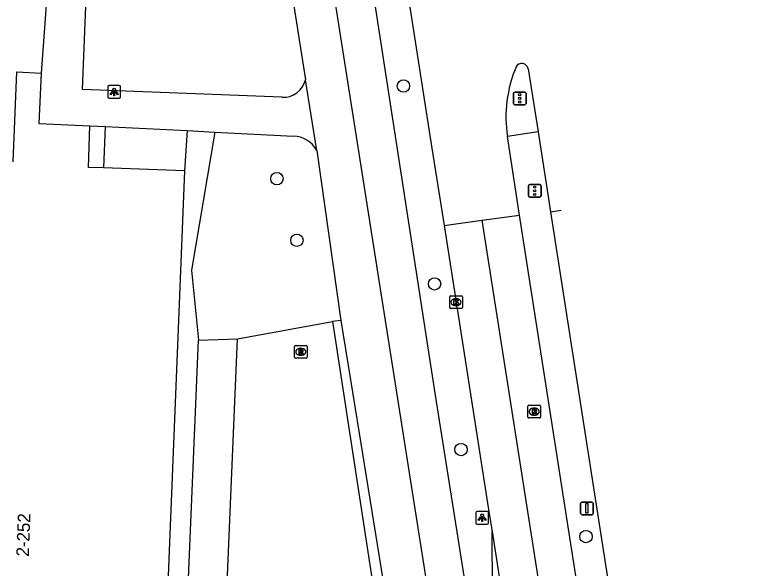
# Model space of a CAD drawing. Extents: x 160077 to 160945, y 386481 to 387498.
# Drawn here: x 160871.3 to 160929, y 386677.2 to 386721 of the extents above; entities that cross this region are included whole.
import ezdxf

# ---------------------------------------------------------------- set-up
doc = ezdxf.new("R2010")
doc.units = 0
for name, color, linetype in [('IMGEO_Boom', 7, 'Continuous'), ('IMGEO_Fietspad_gesloten', 7, 'Continuous'), ('IMGEO_Groenvoorziening', 7, 'Continuous'), ('IMGEO_Haag', 7, 'Continuous'), ('IMGEO_Kolk', 7, 'Continuous'), ('IMGEO_Lichtpunt', 7, 'Continuous'), ('IMGEO_Pand', 7, 'Continuous'), ('IMGEO_Pand_nummerreeks', 7, 'Continuous'), ('IMGEO_Rijbaan_lokaal_gesloten', 7, 'Continuous'), ('IMGEO_Rijbaan_lokaal_open', 7, 'Continuous'), ('IMGEO_Rioolput', 7, 'Continuous'), ('IMGEO_Verkeersbordpaal', 7, 'Continuous'), ('IMGEO_Verkeerseiland_open', 7, 'Continuous'), ('IMGEO_Verkeersregelinstallatiepaal', 7, 'Continuous'), ('IMGEO_Voetpad_open', 7, 'Continuous')]:
    doc.layers.add(name, color=color, linetype=linetype)

msp = doc.modelspace()

# ---------------------------------------------------------------- linework, layer by layer
at = {"layer": 'IMGEO_Boom'}
for centre in [(160902.062, 386715.337), (160892.069, 386708.01), (160893.644, 386703.142), (160904.52, 386699.698), (160906.61, 386686.603), (160916.483, 386679.726)]:
    msp.add_circle(centre, 0.489, dxfattribs=at)
at = {"layer": 'IMGEO_Fietspad_gesloten'}
for points in [[(160874.337, 386865.738), (160875.587, 386857.71), (160893.595, 386741.462), (160905.557, 386665.372)], [(160897.369, 386737.508), (160904.547, 386691.056), (160907.917, 386669.794)]]:
    msp.add_lwpolyline(points, dxfattribs=at)
at = {"layer": 'IMGEO_Groenvoorziening'}
for points in [[(160887.176, 386711.697), (160885.313, 386700.781), (160885.867, 386695.239)], [(160888.959, 386695.352), (160896.449, 386696.733)], [(160883.558, 386608.26), (160882.519, 386615.559), (160885.867, 386695.239)], [(160885.28, 386608.177), (160888.959, 386695.352)], [(160885.867, 386695.239), (160888.959, 386695.352)]]:
    msp.add_lwpolyline(points, dxfattribs=at)
at = {"layer": 'IMGEO_Haag'}
for points in [[(160897.116, 386696.815), (160896.449, 386696.733)], [(160896.449, 386696.733), (160901.498, 386663.925)]]:
    msp.add_lwpolyline(points, dxfattribs=at)
at = {"layer": 'IMGEO_Kolk'}
for p, q in [((160905.715, 386697.829), (160905.715, 386698.681)), ((160905.79, 386698.755), (160906.642, 386698.755)), ((160906.203, 386698.535), (160906.228, 386698.535)), ((160906.716, 386698.681), (160906.716, 386697.829)), ((160906.642, 386697.755), (160905.79, 386697.755)), ((160906.226, 386697.975), (160906.201, 386697.975))]:
    msp.add_line(p, q, dxfattribs=at)
for points in [[(160905.715, 386697.829), (160905.715, 386698.681)], [(160905.79, 386698.755), (160906.642, 386698.755)], [(160906.036, 386698.455), (160906.159, 386698.455), (160906.159, 386698.304), (160906.289, 386698.455), (160906.453, 386698.455), (160906.307, 386698.304), (160906.46, 386698.055), (160906.308, 386698.055), (160906.223, 386698.219), (160906.159, 386698.152), (160906.159, 386698.055), (160906.036, 386698.055), (160906.036, 386698.455)], [(160906.716, 386698.681), (160906.716, 386697.829)], [(160906.642, 386697.755), (160905.79, 386697.755)]]:
    msp.add_lwpolyline(points, dxfattribs=at)
for centre, start, end in [((160905.792, 386698.679), 91.55205, 178.44795), ((160905.792, 386698.679), 91.55205, 178.44795), ((160906.64, 386698.679), 1.55205, 88.44795), ((160906.64, 386698.679), 1.55205, 88.44795), ((160905.792, 386697.831), 181.55205, 268.44795), ((160905.792, 386697.831), 181.55205, 268.44795), ((160906.64, 386697.831), 271.55205, 358.44795), ((160906.64, 386697.831), 271.55205, 358.44795)]:
    msp.add_arc(centre, 0.0765, start, end, dxfattribs=at)
for centre, major_axis, ratio, start_param, end_param in [((160906.202, 386698.255), (-0.387, 0.002), 0.722429, 4.712389, 7.853982), ((160906.227, 386698.255), (-0.39, 0.002), 0.717154, 1.570796, 4.712389)]:
    msp.add_ellipse(centre, major_axis=major_axis, ratio=ratio, start_param=start_param, end_param=end_param, dxfattribs=at)
at = {"layer": 'IMGEO_Lichtpunt'}
for p, q in [((160878.71, 386715.273), (160878.71, 386714.466)), ((160878.71, 386715.273), (160878.71, 386714.466)), ((160879.612, 386715.368), (160878.804, 386715.368)), ((160879.612, 386715.368), (160878.804, 386715.368)), ((160879.706, 386714.466), (160879.706, 386715.273)), ((160879.706, 386714.466), (160879.706, 386715.273)), ((160878.804, 386714.372), (160879.612, 386714.372)), ((160878.804, 386714.372), (160879.612, 386714.372)), ((160907.785, 386681.621), (160907.785, 386680.814)), ((160907.785, 386681.621), (160907.785, 386680.814)), ((160908.687, 386681.716), (160907.879, 386681.716)), ((160908.687, 386681.716), (160907.879, 386681.716)), ((160908.781, 386680.814), (160908.781, 386681.621)), ((160908.781, 386680.814), (160908.781, 386681.621)), ((160907.879, 386680.72), (160908.687, 386680.72)), ((160907.879, 386680.72), (160908.687, 386680.72))]:
    msp.add_line(p, q, dxfattribs=at)
for points in [[(160879.084, 386714.937), (160879.123, 386714.909), (160878.935, 386714.647), (160878.897, 386714.674), (160879.084, 386714.937)], [(160879.186, 386714.889), (160879.233, 386714.889), (160879.233, 386714.567), (160879.186, 386714.567), (160879.186, 386714.889)], [(160879.296, 386714.909), (160879.334, 386714.936), (160879.521, 386714.674), (160879.482, 386714.646), (160879.296, 386714.909)], [(160908.159, 386681.285), (160908.198, 386681.257), (160908.01, 386680.995), (160907.972, 386681.022), (160908.159, 386681.285)], [(160908.261, 386681.237), (160908.308, 386681.237), (160908.308, 386680.915), (160908.261, 386680.915), (160908.261, 386681.237)], [(160908.371, 386681.257), (160908.409, 386681.284), (160908.596, 386681.022), (160908.557, 386680.994), (160908.371, 386681.257)]]:
    msp.add_lwpolyline(points, dxfattribs=at)
for centre in [(160879.209, 386715.071), (160908.284, 386681.419)]:
    msp.add_circle(centre, 0.0994, dxfattribs=at)
for centre, start, end in [((160878.804, 386715.273), 90, 180), ((160878.804, 386715.273), 90, 180), ((160879.612, 386715.273), 0, 90), ((160879.612, 386715.273), 0, 90), ((160878.804, 386714.466), 180, 270), ((160878.804, 386714.466), 180, 270), ((160879.612, 386714.466), 270, 0), ((160879.612, 386714.466), 270, 360), ((160907.879, 386681.621), 90, 180), ((160907.879, 386681.621), 90, 180), ((160908.687, 386681.621), 0, 90), ((160908.687, 386681.621), 0, 90), ((160907.879, 386680.814), 180, 270), ((160907.879, 386680.814), 180, 270), ((160908.687, 386680.814), 270, 0), ((160908.687, 386680.814), 270, 360)]:
    msp.add_arc(centre, 0.0946, start, end, dxfattribs=at)
at = {"layer": 'IMGEO_Pand'}
for points in [[(160871.226, 386709.345), (160871.509, 386716.442), (160873.448, 386716.359)], [(160873.448, 386716.359), (160873.267, 386712.367), (160877.287, 386712.191)], [(160878.359, 386708.857), (160877.183, 386708.898), (160877.287, 386712.191)], [(160884.769, 386708.635), (160878.359, 386708.857)], [(160884.769, 386708.635), (160884.318, 386697.454), (160881.062, 386616.768), (160881.489, 386616.751), (160881.35, 386610.229), (160880.995, 386610.242), (160880.988, 386610.042), (160880.816, 386610.048)]]:
    msp.add_lwpolyline(points, dxfattribs=at)
at = {"layer": 'IMGEO_Rijbaan_lokaal_gesloten'}
for points in [[(160900.083, 386737.54), (160902.441, 386722.446), (160904.292, 386710.582), (160905.269, 386704.322)], [(160911.917, 386716.69), (160912.703, 386711.723)], [(160912.703, 386711.723), (160913.686, 386705.403)], [(160911.241, 386705.121), (160910.272, 386711.332)], [(160913.686, 386705.403), (160914.518, 386705.52)], [(160913.686, 386705.403), (160919.87, 386665.664), (160928.692, 386608.878), (160928.998, 386607.004)], [(160905.269, 386704.322), (160908.255, 386704.721)], [(160908.255, 386704.721), (160911.241, 386705.121)], [(160908.255, 386704.721), (160915.415, 386659.038), (160923.401, 386607.114)], [(160926.545, 386606.95), (160926.397, 386608.154), (160917.504, 386664.971), (160911.241, 386705.121)], [(160905.269, 386704.322), (160906.216, 386698.255), (160908.823, 386681.535), (160909.078, 386680.121)], [(160909.078, 386680.121), (160913.334, 386652.515)]]:
    msp.add_lwpolyline(points, dxfattribs=at)
for centre, radius, start, end in [((160920.503, 386712.855), 10.344, 157.29306, 188.46713), ((160911.41, 386716.595), 0.515, 10.57652, 150.65437)]:
    msp.add_arc(centre, radius, start, end, dxfattribs=at)
at = {"layer": 'IMGEO_Rijbaan_lokaal_open'}
msp.add_lwpolyline([(160909.184, 386661.008), (160909.078, 386680.121)], dxfattribs=at)
at = {"layer": 'IMGEO_Rioolput'}
for p, q in [((160893.525, 386694.833), (160894.377, 386694.833)), ((160893.45, 386693.907), (160893.45, 386694.759)), ((160893.938, 386694.613), (160893.963, 386694.613)), ((160894.451, 386694.759), (160894.451, 386693.907)), ((160894.377, 386693.833), (160893.525, 386693.833)), ((160893.961, 386694.053), (160893.936, 386694.053)), ((160911.891, 386689.177), (160911.891, 386690.029)), ((160911.966, 386690.103), (160912.818, 386690.103)), ((160912.379, 386689.883), (160912.404, 386689.883)), ((160912.892, 386690.029), (160912.892, 386689.177)), ((160912.818, 386689.103), (160911.966, 386689.103)), ((160912.402, 386689.323), (160912.377, 386689.323))]:
    msp.add_line(p, q, dxfattribs=at)
for points in [[(160893.525, 386694.833), (160894.377, 386694.833)], [(160893.45, 386693.907), (160893.45, 386694.759)], [(160894.039, 386694.531), (160893.787, 386694.533), (160893.787, 386694.133)], [(160893.787, 386694.133), (160893.911, 386694.133), (160893.911, 386694.295), (160893.922, 386694.295)], [(160893.965, 386694.452), (160893.911, 386694.452), (160893.911, 386694.371)], [(160893.911, 386694.371), (160893.963, 386694.371)], [(160893.969, 386694.266), (160894.04, 386694.133), (160894.18, 386694.133), (160894.115, 386694.259)], [(160894.451, 386694.759), (160894.451, 386693.907)], [(160894.377, 386693.833), (160893.525, 386693.833)], [(160911.891, 386689.177), (160911.891, 386690.029)], [(160911.966, 386690.103), (160912.818, 386690.103)], [(160912.48, 386689.801), (160912.228, 386689.803), (160912.228, 386689.403)], [(160912.406, 386689.722), (160912.352, 386689.722), (160912.352, 386689.641)], [(160912.352, 386689.641), (160912.404, 386689.641)], [(160912.892, 386690.029), (160912.892, 386689.177)], [(160912.818, 386689.103), (160911.966, 386689.103)], [(160912.228, 386689.403), (160912.352, 386689.403), (160912.352, 386689.565), (160912.363, 386689.565)], [(160912.41, 386689.536), (160912.481, 386689.403), (160912.621, 386689.403), (160912.556, 386689.529)]]:
    msp.add_lwpolyline(points, dxfattribs=at)
for centre, radius, start, end in [((160893.527, 386694.757), 0.0765, 91.55205, 178.44795), ((160893.527, 386694.757), 0.0765, 91.55205, 178.44795), ((160894.375, 386694.757), 0.0765, 1.55205, 88.44795), ((160894.375, 386694.757), 0.0765, 1.55205, 88.44795), ((160893.921, 386694.242), 0.0533, 26.02933, 88.69889), ((160893.947, 386694.56), 0.19, 274.7715, 282.96867), ((160893.971, 386694.356), 0.0964, 77.00612, 93.18647), ((160893.985, 386694.413), 0.0378, 276.66336, 79.67722), ((160894.038, 386694.421), 0.109, 350.36119, 89.41601), ((160894.036, 386694.421), 0.112, 277.58423, 350.98172), ((160894.02, 386694.206), 0.108, 29.51342, 73.79051), ((160893.527, 386693.909), 0.0765, 181.55205, 268.44795), ((160893.527, 386693.909), 0.0765, 181.55205, 268.44795), ((160894.375, 386693.909), 0.0765, 271.55205, 358.44795), ((160894.375, 386693.909), 0.0765, 271.55205, 358.44795), ((160911.968, 386690.027), 0.0765, 91.55205, 178.44795), ((160911.968, 386690.027), 0.0765, 91.55205, 178.44795), ((160912.388, 386689.83), 0.19, 274.7715, 282.96867), ((160912.412, 386689.626), 0.0964, 77.00612, 93.18647), ((160912.426, 386689.683), 0.0378, 276.66336, 79.67722), ((160912.479, 386689.691), 0.109, 350.36119, 89.41601), ((160912.477, 386689.691), 0.112, 277.58423, 350.98172), ((160912.816, 386690.027), 0.0765, 1.55205, 88.44795), ((160912.816, 386690.027), 0.0765, 1.55205, 88.44795), ((160911.968, 386689.179), 0.0765, 181.55205, 268.44795), ((160911.968, 386689.179), 0.0765, 181.55205, 268.44795), ((160912.362, 386689.512), 0.0533, 26.02933, 88.69889), ((160912.461, 386689.476), 0.108, 29.51342, 73.79051), ((160912.816, 386689.179), 0.0765, 271.55205, 358.44795), ((160912.816, 386689.179), 0.0765, 271.55205, 358.44795)]:
    msp.add_arc(centre, radius, start, end, dxfattribs=at)
for centre, major_axis, ratio, start_param, end_param in [((160893.937, 386694.333), (-0.387, 0.002), 0.722429, 4.712389, 7.853982), ((160893.962, 386694.333), (-0.39, 0.002), 0.717154, 1.570796, 4.712389), ((160912.378, 386689.603), (-0.387, 0.002), 0.722429, 4.712389, 7.853982), ((160912.403, 386689.603), (-0.39, 0.002), 0.717154, 1.570796, 4.712389)]:
    msp.add_ellipse(centre, major_axis=major_axis, ratio=ratio, start_param=start_param, end_param=end_param, dxfattribs=at)
at = {"layer": 'IMGEO_Verkeersbordpaal'}
for p, q in [((160916.063, 386681.558), (160916.063, 386682.358)), ((160916.063, 386682.358), (160916.063, 386681.558)), ((160916.163, 386682.458), (160916.953, 386682.458)), ((160916.953, 386682.458), (160916.163, 386682.458)), ((160917.053, 386682.358), (160917.053, 386681.558)), ((160917.053, 386681.558), (160917.053, 386682.358)), ((160916.953, 386681.458), (160916.163, 386681.458)), ((160916.163, 386681.458), (160916.953, 386681.458))]:
    msp.add_line(p, q, dxfattribs=at)
msp.add_lwpolyline([(160916.483, 386682.333), (160916.633, 386682.333), (160916.633, 386681.583), (160916.483, 386681.583), (160916.483, 386682.333)], dxfattribs=at)
for centre, start, end in [((160916.163, 386682.358), 90, 180), ((160916.163, 386682.358), 90, 180), ((160916.953, 386682.358), 0, 90), ((160916.953, 386682.358), 360, 90), ((160916.163, 386681.558), 180, 270), ((160916.163, 386681.558), 180, 270), ((160916.953, 386681.558), 270, 0), ((160916.953, 386681.558), 270, 0)]:
    msp.add_arc(centre, 0.1, start, end, dxfattribs=at)
at = {"layer": 'IMGEO_Verkeerseiland_open'}
msp.add_lwpolyline([(160912.703, 386711.723), (160910.272, 386711.332)], dxfattribs=at)
at = {"layer": 'IMGEO_Verkeersregelinstallatiepaal'}
for p, q in [((160910.755, 386713.959), (160910.755, 386714.759)), ((160910.755, 386714.759), (160910.755, 386713.959)), ((160910.855, 386714.859), (160911.645, 386714.859)), ((160911.645, 386714.859), (160910.855, 386714.859)), ((160911.745, 386714.759), (160911.745, 386713.959)), ((160911.745, 386713.959), (160911.745, 386714.759)), ((160911.645, 386713.859), (160910.855, 386713.859)), ((160910.855, 386713.859), (160911.645, 386713.859)), ((160912.04, 386707.552), (160912.83, 386707.552)), ((160912.83, 386707.552), (160912.04, 386707.552)), ((160911.94, 386706.652), (160911.94, 386707.452)), ((160911.94, 386707.452), (160911.94, 386706.652)), ((160912.93, 386707.452), (160912.93, 386706.652)), ((160912.93, 386706.652), (160912.93, 386707.452)), ((160912.83, 386706.552), (160912.04, 386706.552)), ((160912.04, 386706.552), (160912.83, 386706.552))]:
    msp.add_line(p, q, dxfattribs=at)
for centre in [(160911.25, 386714.649), (160911.25, 386714.359), (160911.25, 386714.069), (160912.435, 386707.342), (160912.435, 386707.052), (160912.435, 386706.762)]:
    msp.add_circle(centre, 0.085, dxfattribs=at)
for centre, start, end in [((160910.855, 386714.759), 90, 180), ((160910.855, 386714.759), 90, 180), ((160911.645, 386714.759), 0, 90), ((160911.645, 386714.759), 360, 90), ((160910.855, 386713.959), 180, 270), ((160910.855, 386713.959), 180, 270), ((160911.645, 386713.959), 270, 0), ((160911.645, 386713.959), 270, 0), ((160912.04, 386707.452), 90, 180), ((160912.04, 386707.452), 90, 180), ((160912.83, 386707.452), 0, 90), ((160912.83, 386707.452), 360, 90), ((160912.04, 386706.652), 180, 270), ((160912.04, 386706.652), 180, 270), ((160912.83, 386706.652), 270, 0), ((160912.83, 386706.652), 270, 0)]:
    msp.add_arc(centre, 0.1, start, end, dxfattribs=at)
at = {"layer": 'IMGEO_Voetpad_open'}
for points in [[(160892.465, 386714.44), (160876.7, 386715.068), (160877.163, 386726.241), (160882.801, 386730.697), (160886.745, 386733.956)], [(160891.576, 386733.209), (160894.325, 386715.828)], [(160874.199, 386726.812), (160873.448, 386716.359)], [(160895.208, 386710.246), (160894.325, 386715.828)], [(160877.287, 386712.191), (160878.502, 386712.138)], [(160878.502, 386712.138), (160878.359, 386708.857)], [(160878.502, 386712.138), (160884.968, 386711.809)], [(160884.968, 386711.809), (160884.769, 386708.635)], [(160884.968, 386711.809), (160887.176, 386711.697)], [(160887.176, 386711.697), (160893.377, 386711.381)], [(160895.208, 386710.246), (160897.116, 386696.815)], [(160897.116, 386696.815), (160898.239, 386689.852), (160899.395, 386682.694), (160900.422, 386676.33), (160902.35, 386664.385)]]:
    msp.add_lwpolyline(points, dxfattribs=at)
for centre, radius, start, end in [((160892.569, 386716.241), 1.804, 266.70737, 346.75592), ((160893.28, 386709.18), 2.203, 28.93791, 87.47421)]:
    msp.add_arc(centre, radius, start, end, dxfattribs=at)

# ---------------------------------------------------------------- texts
at = {"layer": 'IMGEO_Pand_nummerreeks'}
msp.add_text('2-252', height=1, rotation=87.69692, dxfattribs=at).set_placement((160872.468, 386678.132))

doc.saveas('drawing.dxf')
